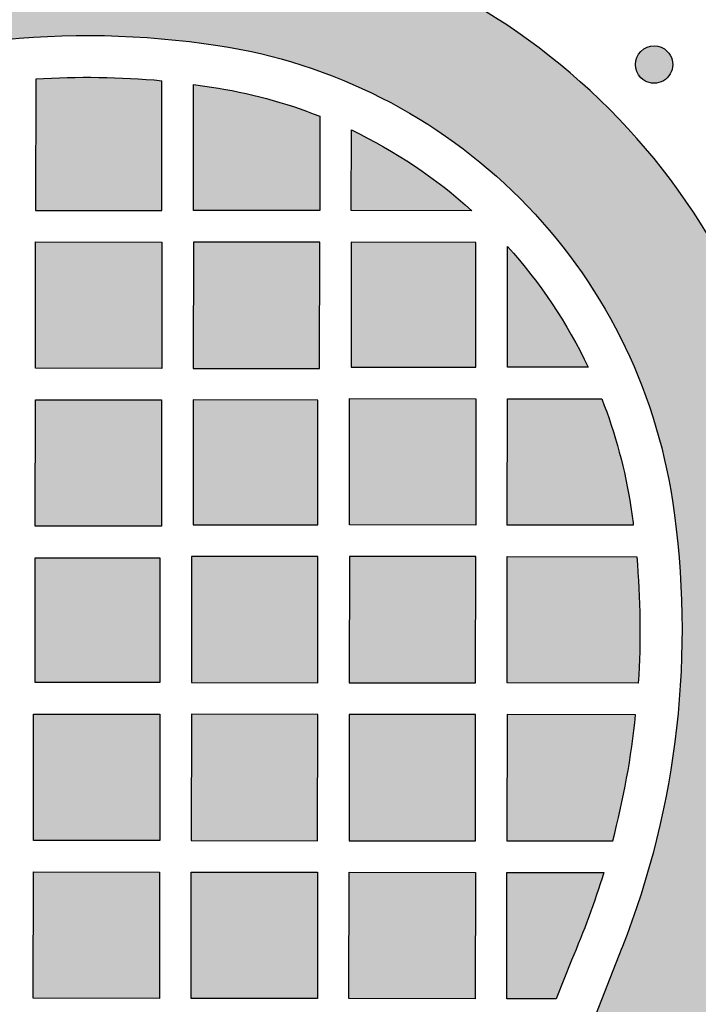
# Model space of a CAD drawing. Header units: millimetres. Extents: x -3873 to -97, y 912 to 4165.
# Tile 650 of 656: x -238 to -173, y 3995 to 4088. Entities that reach past the tile are written whole.
import ezdxf

# ---------------------------------------------------------------- set-up
doc = ezdxf.new("R2010")
doc.units = ezdxf.units.MM
doc.layers.add('pattern', color=7, linetype='Continuous', true_color=0x000000)

msp = doc.modelspace()

# ---------------------------------------------------------------- hatches: boundary and pattern name
at = {"layer": 'pattern'}
for points in [[(-270.005, 4090.501), (-275.773, 4075.482), (-261.541, 4081.034), (-259.032, 4081.967), (-256.485, 4082.82), (-253.903, 4083.593), (-251.289, 4084.283), (-248.649, 4084.888), (-245.987, 4085.407), (-243.306, 4085.839), (-240.61, 4086.183), (-237.905, 4086.438), (-235.194, 4086.604), (-232.482, 4086.681), (-229.774, 4086.668), (-227.073, 4086.568), (-224.384, 4086.379), (-221.712, 4086.105), (-219.059, 4085.744), (-218.065, 4085.583), (-217.072, 4085.402), (-216.079, 4085.201), (-215.088, 4084.979), (-214.1, 4084.738), (-213.114, 4084.476), (-212.131, 4084.195), (-211.153, 4083.893), (-210.179, 4083.572), (-209.21, 4083.23), (-208.248, 4082.869), (-207.292, 4082.489), (-206.342, 4082.089), (-205.401, 4081.67), (-204.467, 4081.232), (-203.543, 4080.775), (-202.627, 4080.3), (-201.722, 4079.807), (-200.827, 4079.296), (-199.943, 4078.768), (-199.07, 4078.222), (-198.209, 4077.66), (-197.361, 4077.081), (-196.526, 4076.486), (-195.704, 4075.876), (-194.895, 4075.251), (-194.101, 4074.611), (-193.321, 4073.957), (-192.556, 4073.289), (-191.806, 4072.608), (-191.072, 4071.914), (-190.354, 4071.209), (-189.65, 4070.489), (-188.957, 4069.754), (-188.278, 4069.003), (-187.612, 4068.236), (-186.959, 4067.455), (-186.321, 4066.66), (-185.697, 4065.85), (-185.088, 4065.027), (-184.495, 4064.19), (-183.918, 4063.341), (-183.357, 4062.479), (-182.813, 4061.605), (-182.287, 4060.72), (-181.777, 4059.824), (-181.286, 4058.918), (-180.813, 4058.002), (-180.358, 4057.076), (-179.922, 4056.142), (-179.504, 4055.2), (-179.106, 4054.25), (-178.728, 4053.293), (-178.368, 4052.329), (-178.029, 4051.36), (-177.709, 4050.386), (-177.41, 4049.407), (-177.13, 4048.424), (-176.87, 4047.437), (-176.631, 4046.448), (-176.411, 4045.457), (-176.212, 4044.464), (-176.032, 4043.47), (-175.873, 4042.476), (-175.518, 4039.823), (-175.248, 4037.149), (-175.065, 4034.46), (-174.969, 4031.759), (-174.962, 4029.051), (-175.044, 4026.339), (-175.215, 4023.629), (-175.475, 4020.924), (-175.824, 4018.229), (-176.261, 4015.549), (-176.786, 4012.887), (-177.396, 4010.248), (-178.091, 4007.637), (-178.868, 4005.056), (-179.727, 4002.51), (-180.664, 4000.003), (-186.243, 3985.781), (-171.213, 3991.521), (-170.546, 3993.047), (-169.905, 3994.588), (-169.289, 3996.144), (-168.7, 3997.714), (-168.138, 3999.296), (-167.603, 4000.892), (-167.095, 4002.499), (-166.616, 4004.117), (-166.165, 4005.746), (-165.743, 4007.384), (-165.349, 4009.031), (-164.985, 4010.687), (-164.651, 4012.349), (-164.346, 4014.019), (-164.071, 4015.693), (-163.826, 4017.373), (-163.611, 4019.057), (-163.427, 4020.744), (-163.273, 4022.434), (-163.149, 4024.126), (-163.055, 4025.818), (-162.992, 4027.51), (-162.96, 4029.202), (-162.957, 4030.892), (-162.985, 4032.579), (-163.042, 4034.264), (-163.13, 4035.944), (-163.247, 4037.62), (-163.393, 4039.29), (-163.569, 4040.954), (-163.773, 4042.611), (-164.006, 4044.26), (-164.203, 4045.486), (-164.424, 4046.711), (-164.67, 4047.935), (-164.941, 4049.158), (-165.236, 4050.377), (-165.556, 4051.593), (-165.901, 4052.805), (-166.27, 4054.012), (-166.665, 4055.214), (-167.083, 4056.409), (-167.526, 4057.596), (-167.993, 4058.776), (-168.484, 4059.948), (-168.998, 4061.11), (-169.536, 4062.261), (-170.097, 4063.402), (-170.68, 4064.532), (-171.286, 4065.65), (-171.914, 4066.754), (-172.564, 4067.846), (-173.234, 4068.923), (-173.925, 4069.985), (-174.637, 4071.033), (-175.368, 4072.064), (-176.119, 4073.079), (-176.888, 4074.077), (-177.675, 4075.058), (-178.479, 4076.021), (-179.301, 4076.966), (-180.139, 4077.892), (-180.992, 4078.799), (-181.861, 4079.686), (-182.746, 4080.556), (-183.651, 4081.411), (-184.576, 4082.251), (-185.519, 4083.074), (-186.48, 4083.88), (-187.46, 4084.669), (-188.456, 4085.44), (-189.47, 4086.193), (-190.5, 4086.926), (-191.546, 4087.639), (-192.607, 4088.333), (-193.683, 4089.006), (-194.773, 4089.657), (-195.877, 4090.287), (-196.993, 4090.895), (-198.122, 4091.481), (-199.262, 4092.044), (-200.412, 4092.584), (-201.573, 4093.101), (-202.744, 4093.594), (-203.923, 4094.063), (-205.11, 4094.508), (-206.304, 4094.929), (-207.504, 4095.325), (-208.711, 4095.697), (-209.922, 4096.044), (-211.138, 4096.366), (-212.357, 4096.664), (-213.578, 4096.937), (-214.802, 4097.185), (-216.027, 4097.409), (-217.253, 4097.608), (-218.901, 4097.844), (-220.558, 4098.052), (-222.221, 4098.23), (-223.891, 4098.38), (-225.567, 4098.5), (-227.247, 4098.591), (-228.931, 4098.652), (-230.619, 4098.682), (-232.309, 4098.683), (-234, 4098.654), (-235.693, 4098.594), (-237.385, 4098.503), (-239.077, 4098.383), (-240.767, 4098.232), (-242.454, 4098.051), (-244.139, 4097.839), (-245.819, 4097.597), (-247.494, 4097.326), (-249.164, 4097.024), (-250.827, 4096.693), (-252.483, 4096.332), (-254.131, 4095.942), (-255.771, 4095.522), (-257.4, 4095.075), (-259.019, 4094.598), (-260.627, 4094.094), (-262.224, 4093.562), (-263.808, 4093.003), (-265.378, 4092.417), (-266.935, 4091.804), (-268.478, 4091.165)], [(-178.869, 4082.671), (-178.897, 4082.7), (-178.924, 4082.729), (-178.951, 4082.759), (-178.977, 4082.789), (-179.003, 4082.821), (-179.028, 4082.853), (-179.052, 4082.887), (-179.076, 4082.921), (-179.1, 4082.956), (-179.122, 4082.991), (-179.144, 4083.028), (-179.166, 4083.065), (-179.186, 4083.103), (-179.206, 4083.142), (-179.225, 4083.181), (-179.242, 4083.222), (-179.259, 4083.262), (-179.275, 4083.304), (-179.291, 4083.346), (-179.305, 4083.388), (-179.318, 4083.431), (-179.33, 4083.474), (-179.341, 4083.518), (-179.35, 4083.563), (-179.359, 4083.607), (-179.367, 4083.652), (-179.373, 4083.698), (-179.378, 4083.743), (-179.382, 4083.789), (-179.385, 4083.834), (-179.387, 4083.88), (-179.388, 4083.926), (-179.387, 4083.972), (-179.385, 4084.018), (-179.382, 4084.064), (-179.378, 4084.109), (-179.373, 4084.155), (-179.366, 4084.2), (-179.359, 4084.245), (-179.35, 4084.29), (-179.34, 4084.334), (-179.329, 4084.378), (-179.317, 4084.421), (-179.304, 4084.464), (-179.289, 4084.507), (-179.274, 4084.549), (-179.258, 4084.59), (-179.241, 4084.631), (-179.223, 4084.671), (-179.204, 4084.71), (-179.185, 4084.749), (-179.164, 4084.787), (-179.143, 4084.824), (-179.121, 4084.86), (-179.098, 4084.896), (-179.075, 4084.931), (-179.05, 4084.965), (-179.026, 4084.998), (-179.001, 4085.031), (-178.975, 4085.062), (-178.948, 4085.093), (-178.922, 4085.123), (-178.895, 4085.152), (-178.867, 4085.18), (-178.839, 4085.207), (-178.81, 4085.235), (-178.78, 4085.261), (-178.749, 4085.287), (-178.717, 4085.313), (-178.685, 4085.338), (-178.652, 4085.363), (-178.618, 4085.387), (-178.583, 4085.41), (-178.547, 4085.433), (-178.51, 4085.455), (-178.473, 4085.476), (-178.435, 4085.497), (-178.396, 4085.516), (-178.357, 4085.535), (-178.317, 4085.553), (-178.276, 4085.57), (-178.235, 4085.586), (-178.193, 4085.601), (-178.15, 4085.615), (-178.107, 4085.628), (-178.064, 4085.64), (-178.02, 4085.651), (-177.976, 4085.661), (-177.931, 4085.67), (-177.886, 4085.677), (-177.841, 4085.684), (-177.795, 4085.689), (-177.75, 4085.693), (-177.704, 4085.696), (-177.658, 4085.698), (-177.612, 4085.698), (-177.566, 4085.698), (-177.52, 4085.696), (-177.475, 4085.693), (-177.429, 4085.689), (-177.384, 4085.683), (-177.338, 4085.677), (-177.293, 4085.669), (-177.249, 4085.66), (-177.205, 4085.65), (-177.161, 4085.639), (-177.117, 4085.627), (-177.074, 4085.614), (-177.032, 4085.6), (-176.99, 4085.585), (-176.949, 4085.569), (-176.908, 4085.552), (-176.868, 4085.534), (-176.828, 4085.515), (-176.79, 4085.495), (-176.752, 4085.475), (-176.715, 4085.453), (-176.678, 4085.431), (-176.642, 4085.408), (-176.607, 4085.385), (-176.573, 4085.361), (-176.54, 4085.336), (-176.508, 4085.311), (-176.476, 4085.285), (-176.445, 4085.259), (-176.416, 4085.232), (-176.387, 4085.205), (-176.358, 4085.178), (-176.331, 4085.149), (-176.304, 4085.12), (-176.277, 4085.09), (-176.251, 4085.06), (-176.225, 4085.028), (-176.2, 4084.996), (-176.175, 4084.962), (-176.151, 4084.928), (-176.128, 4084.893), (-176.105, 4084.858), (-176.083, 4084.821), (-176.062, 4084.784), (-176.042, 4084.746), (-176.022, 4084.707), (-176.003, 4084.668), (-175.985, 4084.627), (-175.968, 4084.587), (-175.952, 4084.545), (-175.937, 4084.503), (-175.923, 4084.461), (-175.91, 4084.418), (-175.898, 4084.374), (-175.887, 4084.331), (-175.877, 4084.286), (-175.869, 4084.242), (-175.861, 4084.197), (-175.855, 4084.151), (-175.849, 4084.106), (-175.845, 4084.06), (-175.842, 4084.015), (-175.841, 4083.969), (-175.84, 4083.923), (-175.841, 4083.877), (-175.843, 4083.831), (-175.846, 4083.785), (-175.85, 4083.74), (-175.855, 4083.694), (-175.862, 4083.649), (-175.869, 4083.604), (-175.878, 4083.559), (-175.888, 4083.515), (-175.899, 4083.471), (-175.911, 4083.428), (-175.924, 4083.385), (-175.938, 4083.342), (-175.954, 4083.3), (-175.97, 4083.259), (-175.987, 4083.218), (-176.005, 4083.178), (-176.024, 4083.139), (-176.043, 4083.1), (-176.064, 4083.062), (-176.085, 4083.025), (-176.107, 4082.989), (-176.13, 4082.953), (-176.153, 4082.918), (-176.177, 4082.884), (-176.202, 4082.851), (-176.227, 4082.818), (-176.253, 4082.787), (-176.279, 4082.756), (-176.306, 4082.726), (-176.333, 4082.697), (-176.361, 4082.669), (-176.389, 4082.642), (-176.418, 4082.614), (-176.448, 4082.588), (-176.479, 4082.562), (-176.51, 4082.536), (-176.543, 4082.511), (-176.576, 4082.486), (-176.61, 4082.462), (-176.645, 4082.439), (-176.681, 4082.416), (-176.717, 4082.394), (-176.755, 4082.373), (-176.793, 4082.352), (-176.831, 4082.333), (-176.871, 4082.314), (-176.911, 4082.296), (-176.952, 4082.279), (-176.993, 4082.263), (-177.035, 4082.248), (-177.077, 4082.234), (-177.12, 4082.221), (-177.164, 4082.209), (-177.208, 4082.198), (-177.252, 4082.188), (-177.297, 4082.179), (-177.342, 4082.172), (-177.387, 4082.165), (-177.432, 4082.16), (-177.478, 4082.156), (-177.524, 4082.153), (-177.57, 4082.151), (-177.616, 4082.151), (-177.662, 4082.151), (-177.707, 4082.153), (-177.753, 4082.156), (-177.799, 4082.16), (-177.844, 4082.166), (-177.889, 4082.172), (-177.934, 4082.18), (-177.979, 4082.189), (-178.023, 4082.199), (-178.067, 4082.21), (-178.111, 4082.222), (-178.154, 4082.235), (-178.196, 4082.249), (-178.238, 4082.264), (-178.279, 4082.28), (-178.32, 4082.297), (-178.36, 4082.315), (-178.399, 4082.334), (-178.438, 4082.354), (-178.476, 4082.374), (-178.513, 4082.396), (-178.55, 4082.418), (-178.586, 4082.44), (-178.62, 4082.464), (-178.654, 4082.488), (-178.688, 4082.513), (-178.72, 4082.538), (-178.752, 4082.564), (-178.782, 4082.59), (-178.812, 4082.617), (-178.841, 4082.644)], [(-236.374, 4082.535), (-236.386, 4070.075), (-224.386, 4070.064), (-224.374, 4082.363), (-225.87, 4082.485), (-227.369, 4082.578), (-228.869, 4082.642), (-230.371, 4082.678), (-231.873, 4082.686), (-233.375, 4082.664), (-234.876, 4082.614)], [(-221.374, 4082.032), (-219.662, 4081.79), (-218.347, 4081.571), (-217.038, 4081.315), (-215.736, 4081.022), (-214.442, 4080.692), (-213.157, 4080.326), (-211.884, 4079.925), (-210.624, 4079.488), (-209.378, 4079.016), (-209.386, 4070.049), (-221.386, 4070.061)], [(-194.92, 4070.036), (-206.386, 4070.046), (-206.379, 4077.712), (-205.603, 4077.334), (-204.834, 4076.942), (-204.072, 4076.535), (-203.316, 4076.114), (-202.567, 4075.679), (-201.826, 4075.23), (-201.094, 4074.768), (-200.369, 4074.292), (-199.654, 4073.803), (-198.947, 4073.301), (-198.251, 4072.787), (-197.563, 4072.26), (-196.887, 4071.721), (-196.22, 4071.171), (-195.564, 4070.609)], [(-236.4, 4055.075), (-236.389, 4067.075), (-224.389, 4067.063), (-224.4, 4055.064)], [(-221.389, 4067.061), (-221.4, 4055.061), (-209.4, 4055.049), (-209.389, 4067.049)], [(-206.389, 4067.046), (-206.4, 4055.193), (-194.547, 4055.182), (-194.536, 4067.035)], [(-191.536, 4066.645), (-190.964, 4065.999), (-190.403, 4065.343), (-189.854, 4064.675), (-189.316, 4063.997), (-188.791, 4063.309), (-188.278, 4062.611), (-187.777, 4061.904), (-187.29, 4061.187), (-186.815, 4060.462), (-186.354, 4059.729), (-185.907, 4058.987), (-185.474, 4058.238), (-185.054, 4057.481), (-184.649, 4056.718), (-184.258, 4055.948), (-183.881, 4055.172), (-191.547, 4055.179)], [(-236.403, 4052.075), (-224.403, 4052.064), (-224.414, 4040.064), (-236.415, 4040.075)], [(-209.55, 4052.049), (-221.403, 4052.061), (-221.414, 4040.208), (-209.561, 4040.196)], [(-194.561, 4040.182), (-206.561, 4040.193), (-206.55, 4052.193), (-194.55, 4052.181)], [(-179.828, 4041.881), (-179.59, 4040.168), (-191.561, 4040.179), (-191.55, 4052.179), (-182.583, 4052.17), (-182.113, 4050.923), (-181.679, 4049.662), (-181.28, 4048.388), (-180.916, 4047.103), (-180.589, 4045.808), (-180.299, 4044.505), (-180.045, 4043.196)], [(-236.417, 4037.075), (-224.564, 4037.064), (-224.576, 4025.21), (-236.429, 4025.222)], [(-209.575, 4025.196), (-209.564, 4037.196), (-221.564, 4037.208), (-221.575, 4025.208)], [(-206.575, 4025.193), (-194.576, 4025.182), (-194.564, 4037.182), (-206.564, 4037.193)], [(-179.115, 4025.167), (-191.575, 4025.179), (-191.564, 4037.179), (-179.265, 4037.167), (-179.146, 4035.671), (-179.055, 4034.172), (-178.994, 4032.672), (-178.961, 4031.17), (-178.956, 4029.668), (-178.98, 4028.166), (-179.033, 4026.665)], [(-224.59, 4010.211), (-236.59, 4010.222), (-236.578, 4022.222), (-224.578, 4022.21)], [(-221.59, 4010.208), (-209.59, 4010.196), (-209.578, 4022.196), (-221.578, 4022.207)], [(-194.59, 4010.182), (-194.578, 4022.182), (-206.578, 4022.193), (-206.59, 4010.193)], [(-179.365, 4022.167), (-191.578, 4022.179), (-191.59, 4010.179), (-181.545, 4010.169), (-181.171, 4011.648), (-180.826, 4013.134), (-180.509, 4014.627), (-180.222, 4016.126), (-179.964, 4017.63), (-179.734, 4019.139), (-179.535, 4020.652)], [(-224.604, 3995.21), (-236.604, 3995.222), (-236.593, 4007.222), (-224.593, 4007.21)], [(-221.604, 3995.208), (-221.592, 4007.208), (-209.593, 4007.196), (-209.604, 3995.196)], [(-206.604, 3995.193), (-206.592, 4007.193), (-194.593, 4007.182), (-194.604, 3995.182)], [(-182.398, 4007.17), (-183.077, 4005.06), (-183.815, 4002.969), (-184.611, 4000.9), (-185.466, 3998.854), (-186.909, 3995.174), (-191.604, 3995.179), (-191.592, 4007.179)]]:
    msp.add_hatch(color=256, dxfattribs=at).paths.add_polyline_path(points, flags=0)

# ---------------------------------------------------------------- linework, layer by layer
for points in [[(-236.374, 4082.535), (-236.386, 4070.075), (-224.386, 4070.064), (-224.374, 4082.363)], [(-209.378, 4079.016), (-209.386, 4070.049), (-221.386, 4070.061), (-221.374, 4082.032)], [(-194.92, 4070.036), (-206.386, 4070.046), (-206.379, 4077.712)], [(-183.881, 4055.172), (-191.547, 4055.179), (-191.536, 4066.645)], [(-179.59, 4040.168), (-191.561, 4040.179), (-191.55, 4052.179), (-182.583, 4052.17)], [(-179.115, 4025.167), (-191.575, 4025.179), (-191.564, 4037.179), (-179.265, 4037.167)], [(-179.365, 4022.167), (-191.578, 4022.179), (-191.59, 4010.179), (-181.545, 4010.169)], [(-185.466, 3998.854), (-186.909, 3995.174), (-191.604, 3995.179), (-191.592, 4007.179), (-182.398, 4007.17)], [(-180.664, 4000.003), (-186.243, 3985.781), (-171.213, 3991.521)]]:
    msp.add_lwpolyline(points, dxfattribs=at)
for points in [[(-236.4, 4055.075), (-236.389, 4067.075), (-224.389, 4067.063), (-224.4, 4055.064)], [(-221.389, 4067.061), (-221.4, 4055.061), (-209.4, 4055.049), (-209.389, 4067.049)], [(-206.389, 4067.046), (-206.4, 4055.193), (-194.547, 4055.182), (-194.536, 4067.035)], [(-236.403, 4052.075), (-224.403, 4052.064), (-224.414, 4040.064), (-236.415, 4040.075)], [(-209.55, 4052.049), (-221.403, 4052.061), (-221.414, 4040.208), (-209.561, 4040.196)], [(-194.561, 4040.182), (-206.561, 4040.193), (-206.55, 4052.193), (-194.55, 4052.181)], [(-236.417, 4037.075), (-224.564, 4037.064), (-224.576, 4025.21), (-236.429, 4025.222)], [(-209.575, 4025.196), (-209.564, 4037.196), (-221.564, 4037.208), (-221.575, 4025.208)], [(-206.575, 4025.193), (-194.576, 4025.182), (-194.564, 4037.182), (-206.564, 4037.193)], [(-224.59, 4010.211), (-236.59, 4010.222), (-236.578, 4022.222), (-224.578, 4022.21)], [(-221.59, 4010.208), (-209.59, 4010.196), (-209.578, 4022.196), (-221.578, 4022.207)], [(-194.59, 4010.182), (-194.578, 4022.182), (-206.578, 4022.193), (-206.59, 4010.193)], [(-224.604, 3995.21), (-236.604, 3995.222), (-236.593, 4007.222), (-224.593, 4007.21)], [(-221.604, 3995.208), (-221.592, 4007.208), (-209.593, 4007.196), (-209.604, 3995.196)], [(-206.604, 3995.193), (-206.592, 4007.193), (-194.593, 4007.182), (-194.604, 3995.182)]]:
    msp.add_lwpolyline(points, close=True, dxfattribs=at)
for centre, radius, start, end in [((-226.815, 4034.817), 63.514, 44.9454, 81.3413), ((-231.502, 4004.035), 78.651, 84.80028, 93.55126), ((-226.815, 4034.817), 63.514, 8.54949, 44.9454), ((-257.606, 4030.188), 78.651, 345.25424, 354.1464)]:
    msp.add_arc(centre, radius, start, end, dxfattribs=at)
at = {"layer": 'pattern', "extrusion": (0, 0, -1)}
for centre, radius, start, end in [((231.502, 4004.035), 82.651, 68.68809, 98.6587), ((226.815, 4034.817), 51.514, 98.6587, 135.0546), ((177.614, 4083.924), 1.774, 315.0546, 135.0546), ((177.614, 4083.924), 1.774, 135.0546, 315.0546), ((231.502, 4004.036), 78.651, 97.39853, 98.6587), ((226.815, 4034.817), 47.514, 98.6587, 111.52972), ((226.815, 4034.817), 47.514, 115.47402, 132.16509), ((226.815, 4034.817), 51.514, 135.0546, 171.45051), ((226.815, 4034.817), 47.514, 137.94411, 154.63519), ((226.815, 4034.817), 47.514, 158.57949, 171.45051), ((257.606, 4030.188), 82.651, 171.45051, 201.42112), ((257.604, 4030.189), 78.65, 171.45049, 172.71067), ((257.606, 4030.188), 78.651, 174.90948, 183.66047), ((257.606, 4030.188), 78.651, 197.0176, 203.47775)]:
    msp.add_arc(centre, radius, start, end, dxfattribs=at)

doc.saveas('drawing.dxf')
